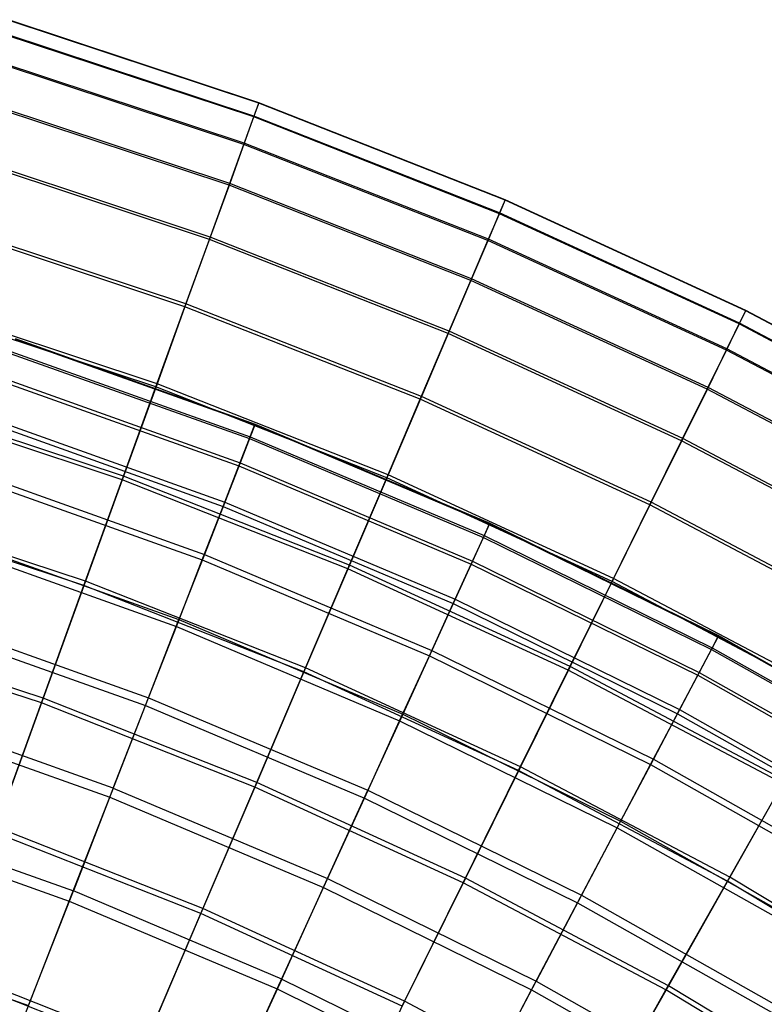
# Model space of a CAD drawing. Extents: x 0.1 to 12.1, y -6 to 6.
# Tile 330 of 334: x 7.8 to 8.7, y 4.5 to 5.7. Entities that reach past the tile are written whole.
import ezdxf

# ---------------------------------------------------------------- set-up
doc = ezdxf.new("R2010")
doc.units = 0
doc.header["$LTSCALE"] = 2.54
doc.layers.get('0').update_dxf_attribs({"linetype": 'CONTINUOUS'})

# ---------------------------------------------------------------- blocks, each defined once
blk = doc.blocks.new('DROPS_COLOR_B-11195_STL')
at = {"color": 0}
for p, q in [((7.7957, 5.3419, 7.515), (8.0978, 5.2341, 7.515)), ((7.7957, 5.3419, 7.515), (8.0978, 5.2341, 7.515)), ((7.7959, 5.3427, 7.8412), (8.0981, 5.2348, 7.8412)), ((7.7959, 5.3427, 7.8412), (8.0981, 5.2348, 7.8412)), ((7.7898, 5.3239, 7.1893), (8.091, 5.2165, 7.1893)), ((7.7898, 5.3239, 7.1893), (8.091, 5.2165, 7.1893)), ((7.7906, 5.3263, 8.1669), (8.0919, 5.2188, 8.1669)), ((7.7906, 5.3263, 8.1669), (8.0919, 5.2188, 8.1669)), ((7.7785, 5.2889, 6.8652), (8.0776, 5.1821, 6.8652)), ((7.7785, 5.2889, 6.8652), (8.0776, 5.1821, 6.8652)), ((7.7798, 5.2929, 8.4912), (8.0791, 5.1861, 8.4912)), ((7.7798, 5.2929, 8.4912), (8.0791, 5.1861, 8.4912)), ((7.7616, 5.2369, 6.5436), (8.0577, 5.1312, 6.5436)), ((7.7616, 5.2369, 6.5436), (8.0577, 5.1312, 6.5436)), ((7.7634, 5.2424, 8.8131), (8.0599, 5.1366, 8.8131)), ((7.7634, 5.2424, 8.8131), (8.0599, 5.1366, 8.8131)), ((8.091, 5.2165, 7.1893), (8.0978, 5.2341, 7.515)), ((8.091, 5.2165, 7.1893), (8.0978, 5.2341, 7.515)), ((8.0981, 5.2348, 7.8412), (8.0919, 5.2188, 8.1669)), ((8.0981, 5.2348, 7.8412), (8.0919, 5.2188, 8.1669)), ((8.0978, 5.2341, 7.515), (8.0981, 5.2348, 7.8412)), ((8.0978, 5.2341, 7.515), (8.0981, 5.2348, 7.8412)), ((8.0978, 5.2341, 7.515), (8.3933, 5.1092, 7.515)), ((8.0978, 5.2341, 7.515), (8.3933, 5.1092, 7.515)), ((8.0981, 5.2348, 7.8412), (8.3936, 5.11, 7.8412)), ((8.0981, 5.2348, 7.8412), (8.3936, 5.11, 7.8412)), ((8.0776, 5.1821, 6.8652), (8.091, 5.2165, 7.1893)), ((8.0776, 5.1821, 6.8652), (8.091, 5.2165, 7.1893)), ((8.0919, 5.2188, 8.1669), (8.0791, 5.1861, 8.4912)), ((8.0919, 5.2188, 8.1669), (8.0791, 5.1861, 8.4912)), ((8.091, 5.2165, 7.1893), (8.3854, 5.092, 7.1893)), ((8.091, 5.2165, 7.1893), (8.3854, 5.092, 7.1893)), ((8.0919, 5.2188, 8.1669), (8.3865, 5.0943, 8.1669)), ((8.0919, 5.2188, 8.1669), (8.3865, 5.0943, 8.1669)), ((8.0791, 5.1861, 8.4912), (8.0599, 5.1366, 8.8131)), ((8.0791, 5.1861, 8.4912), (8.0599, 5.1366, 8.8131)), ((8.0791, 5.1861, 8.4912), (8.3719, 5.0623, 8.4912)), ((8.0791, 5.1861, 8.4912), (8.3719, 5.0623, 8.4912)), ((7.7415, 5.1752, 9.1315), (8.0342, 5.0707, 9.1315)), ((7.7415, 5.1752, 9.1315), (8.0342, 5.0707, 9.1315)), ((8.0577, 5.1312, 6.5436), (8.0776, 5.1821, 6.8652)), ((8.0577, 5.1312, 6.5436), (8.0776, 5.1821, 6.8652)), ((8.0776, 5.1821, 6.8652), (8.3701, 5.0585, 6.8652)), ((8.0776, 5.1821, 6.8652), (8.3701, 5.0585, 6.8652)), ((7.7392, 5.168, 6.2255), (8.0315, 5.0637, 6.2255)), ((7.7392, 5.168, 6.2255), (8.0315, 5.0637, 6.2255)), ((8.0599, 5.1366, 8.8131), (8.0342, 5.0707, 9.1315)), ((8.0599, 5.1366, 8.8131), (8.0342, 5.0707, 9.1315)), ((8.0599, 5.1366, 8.8131), (8.3499, 5.0141, 8.8131)), ((8.0599, 5.1366, 8.8131), (8.3499, 5.0141, 8.8131)), ((8.0315, 5.0637, 6.2255), (8.0577, 5.1312, 6.5436)), ((8.0315, 5.0637, 6.2255), (8.0577, 5.1312, 6.5436)), ((8.0577, 5.1312, 6.5436), (8.3474, 5.0088, 6.5436)), ((8.0577, 5.1312, 6.5436), (8.3474, 5.0088, 6.5436)), ((8.3936, 5.11, 7.8412), (8.3865, 5.0943, 8.1669)), ((8.3936, 5.11, 7.8412), (8.3865, 5.0943, 8.1669)), ((8.3933, 5.1092, 7.515), (8.3936, 5.11, 7.8412)), ((8.3933, 5.1092, 7.515), (8.3936, 5.11, 7.8412)), ((8.3936, 5.11, 7.8412), (8.6816, 4.9684, 7.8412)), ((8.3936, 5.11, 7.8412), (8.6816, 4.9684, 7.8412)), ((8.3854, 5.092, 7.1893), (8.3933, 5.1092, 7.515)), ((8.3854, 5.092, 7.1893), (8.3933, 5.1092, 7.515)), ((8.3933, 5.1092, 7.515), (8.6812, 4.9677, 7.515)), ((8.3933, 5.1092, 7.515), (8.6812, 4.9677, 7.515)), ((7.7142, 5.0912, 9.4456), (8.0022, 4.9885, 9.4456)), ((7.7142, 5.0912, 9.4456), (8.0022, 4.9885, 9.4456)), ((8.3701, 5.0585, 6.8652), (8.3854, 5.092, 7.1893)), ((8.3701, 5.0585, 6.8652), (8.3854, 5.092, 7.1893)), ((8.3865, 5.0943, 8.1669), (8.3719, 5.0623, 8.4912)), ((8.3865, 5.0943, 8.1669), (8.3719, 5.0623, 8.4912)), ((8.3854, 5.092, 7.1893), (8.6724, 4.951, 7.1893)), ((8.3854, 5.092, 7.1893), (8.6724, 4.951, 7.1893)), ((8.3865, 5.0943, 8.1669), (8.6735, 4.9532, 8.1669)), ((8.3865, 5.0943, 8.1669), (8.6735, 4.9532, 8.1669)), ((7.7114, 5.0826, 5.9119), (7.9989, 4.98, 5.9119)), ((7.7114, 5.0826, 5.9119), (7.9989, 4.98, 5.9119)), ((7.9989, 4.98, 5.9119), (8.0315, 5.0637, 6.2255)), ((7.9989, 4.98, 5.9119), (8.0315, 5.0637, 6.2255)), ((8.0342, 5.0707, 9.1315), (8.0022, 4.9885, 9.4456)), ((8.0342, 5.0707, 9.1315), (8.0022, 4.9885, 9.4456)), ((8.0315, 5.0637, 6.2255), (8.3174, 4.9429, 6.2255)), ((8.0315, 5.0637, 6.2255), (8.3174, 4.9429, 6.2255)), ((8.0342, 5.0707, 9.1315), (8.3205, 4.9497, 9.1315)), ((8.0342, 5.0707, 9.1315), (8.3205, 4.9497, 9.1315)), ((8.3719, 5.0623, 8.4912), (8.3499, 5.0141, 8.8131)), ((8.3719, 5.0623, 8.4912), (8.3499, 5.0141, 8.8131)), ((8.3719, 5.0623, 8.4912), (8.6571, 4.9221, 8.4912)), ((8.3719, 5.0623, 8.4912), (8.6571, 4.9221, 8.4912)), ((8.3474, 5.0088, 6.5436), (8.3701, 5.0585, 6.8652)), ((8.3474, 5.0088, 6.5436), (8.3701, 5.0585, 6.8652)), ((8.3701, 5.0585, 6.8652), (8.6552, 4.9184, 6.8652)), ((8.3701, 5.0585, 6.8652), (8.6552, 4.9184, 6.8652)), ((8.3499, 5.0141, 8.8131), (8.3205, 4.9497, 9.1315)), ((8.3499, 5.0141, 8.8131), (8.3205, 4.9497, 9.1315)), ((8.3499, 5.0141, 8.8131), (8.6324, 4.8752, 8.8131)), ((8.3499, 5.0141, 8.8131), (8.6324, 4.8752, 8.8131)), ((8.3174, 4.9429, 6.2255), (8.3474, 5.0088, 6.5436)), ((8.3174, 4.9429, 6.2255), (8.3474, 5.0088, 6.5436)), ((8.3474, 5.0088, 6.5436), (8.6296, 4.87, 6.5436)), ((8.3474, 5.0088, 6.5436), (8.6296, 4.87, 6.5436)), ((7.6817, 4.991, 9.7543), (7.9639, 4.8902, 9.7543)), ((7.6817, 4.991, 9.7543), (7.9639, 4.8902, 9.7543)), ((7.9639, 4.8902, 9.7543), (8.0022, 4.9885, 9.4456)), ((7.9639, 4.8902, 9.7543), (8.0022, 4.9885, 9.4456)), ((8.0022, 4.9885, 9.4456), (8.2838, 4.8695, 9.4456)), ((8.0022, 4.9885, 9.4456), (8.2838, 4.8695, 9.4456)), ((7.6783, 4.9807, 5.6038), (7.96, 4.8802, 5.6038)), ((7.6783, 4.9807, 5.6038), (7.96, 4.8802, 5.6038)), ((7.96, 4.8802, 5.6038), (7.9989, 4.98, 5.9119)), ((7.96, 4.8802, 5.6038), (7.9989, 4.98, 5.9119)), ((7.9989, 4.98, 5.9119), (8.28, 4.8612, 5.9119)), ((7.9989, 4.98, 5.9119), (8.28, 4.8612, 5.9119)), ((8.6724, 4.951, 7.1893), (8.6812, 4.9677, 7.515)), ((8.6724, 4.951, 7.1893), (8.6812, 4.9677, 7.515)), ((8.6816, 4.9684, 7.8412), (8.6735, 4.9532, 8.1669)), ((8.6816, 4.9684, 7.8412), (8.6735, 4.9532, 8.1669)), ((8.6812, 4.9677, 7.515), (8.6816, 4.9684, 7.8412)), ((8.6812, 4.9677, 7.515), (8.6816, 4.9684, 7.8412)), ((8.6812, 4.9677, 7.515), (8.9605, 4.8099, 7.515)), ((8.6812, 4.9677, 7.515), (8.9605, 4.8099, 7.515)), ((8.6816, 4.9684, 7.8412), (8.9609, 4.8106, 7.8412)), ((8.6816, 4.9684, 7.8412), (8.9609, 4.8106, 7.8412)), ((8.3205, 4.9497, 9.1315), (8.2838, 4.8695, 9.4456)), ((8.3205, 4.9497, 9.1315), (8.2838, 4.8695, 9.4456)), ((8.3205, 4.9497, 9.1315), (8.5994, 4.8126, 9.1315)), ((8.3205, 4.9497, 9.1315), (8.5994, 4.8126, 9.1315)), ((8.6552, 4.9184, 6.8652), (8.6724, 4.951, 7.1893)), ((8.6552, 4.9184, 6.8652), (8.6724, 4.951, 7.1893)), ((8.6735, 4.9532, 8.1669), (8.6571, 4.9221, 8.4912)), ((8.6735, 4.9532, 8.1669), (8.6571, 4.9221, 8.4912)), ((8.6724, 4.951, 7.1893), (8.9507, 4.7937, 7.1893)), ((8.6724, 4.951, 7.1893), (8.9507, 4.7937, 7.1893)), ((8.6735, 4.9532, 8.1669), (8.952, 4.7959, 8.1669)), ((8.6735, 4.9532, 8.1669), (8.952, 4.7959, 8.1669)), ((8.28, 4.8612, 5.9119), (8.3174, 4.9429, 6.2255)), ((8.28, 4.8612, 5.9119), (8.3174, 4.9429, 6.2255)), ((8.3174, 4.9429, 6.2255), (8.5959, 4.806, 6.2255)), ((8.3174, 4.9429, 6.2255), (8.5959, 4.806, 6.2255)), ((8.6296, 4.87, 6.5436), (8.6552, 4.9184, 6.8652)), ((8.6296, 4.87, 6.5436), (8.6552, 4.9184, 6.8652)), ((8.6571, 4.9221, 8.4912), (8.6324, 4.8752, 8.8131)), ((8.6571, 4.9221, 8.4912), (8.6324, 4.8752, 8.8131)), ((8.6552, 4.9184, 6.8652), (8.9317, 4.7622, 6.8652)), ((8.6552, 4.9184, 6.8652), (8.9317, 4.7622, 6.8652)), ((8.6571, 4.9221, 8.4912), (8.9339, 4.7658, 8.4912)), ((8.6571, 4.9221, 8.4912), (8.9339, 4.7658, 8.4912)), ((7.9195, 4.7762, 10.0567), (7.9639, 4.8902, 9.7543)), ((7.9195, 4.7762, 10.0567), (7.9639, 4.8902, 9.7543)), ((7.9639, 4.8902, 9.7543), (8.24, 4.7736, 9.7543)), ((7.9639, 4.8902, 9.7543), (8.24, 4.7736, 9.7543)), ((7.9195, 4.7762, 10.0567), (7.6438, 4.8746, 10.0567)), ((7.9195, 4.7762, 10.0567), (7.6438, 4.8746, 10.0567)), ((7.9151, 4.7648, 5.3021), (7.96, 4.8802, 5.6038)), ((7.9151, 4.7648, 5.3021), (7.96, 4.8802, 5.6038)), ((7.96, 4.8802, 5.6038), (8.2356, 4.7638, 5.6038)), ((7.96, 4.8802, 5.6038), (8.2356, 4.7638, 5.6038)), ((8.6324, 4.8752, 8.8131), (8.5994, 4.8126, 9.1315)), ((8.6324, 4.8752, 8.8131), (8.5994, 4.8126, 9.1315)), ((8.6324, 4.8752, 8.8131), (8.9065, 4.7204, 8.8131)), ((8.6324, 4.8752, 8.8131), (8.9065, 4.7204, 8.8131)), ((7.64, 4.8629, 5.3021), (7.9151, 4.7648, 5.3021)), ((7.64, 4.8629, 5.3021), (7.9151, 4.7648, 5.3021)), ((8.2838, 4.8695, 9.4456), (8.24, 4.7736, 9.7543)), ((8.2838, 4.8695, 9.4456), (8.24, 4.7736, 9.7543)), ((8.2838, 4.8695, 9.4456), (8.5582, 4.7346, 9.4456)), ((8.2838, 4.8695, 9.4456), (8.5582, 4.7346, 9.4456)), ((8.5959, 4.806, 6.2255), (8.6296, 4.87, 6.5436)), ((8.5959, 4.806, 6.2255), (8.6296, 4.87, 6.5436)), ((8.6296, 4.87, 6.5436), (8.9035, 4.7154, 6.5436)), ((8.6296, 4.87, 6.5436), (8.9035, 4.7154, 6.5436)), ((8.2356, 4.7638, 5.6038), (8.28, 4.8612, 5.9119)), ((8.2356, 4.7638, 5.6038), (8.28, 4.8612, 5.9119)), ((8.28, 4.8612, 5.9119), (8.5539, 4.7265, 5.9119)), ((8.28, 4.8612, 5.9119), (8.5539, 4.7265, 5.9119)), ((8.5994, 4.8126, 9.1315), (8.5582, 4.7346, 9.4456)), ((8.5994, 4.8126, 9.1315), (8.5582, 4.7346, 9.4456)), ((8.5994, 4.8126, 9.1315), (8.87, 4.6598, 9.1315)), ((8.5994, 4.8126, 9.1315), (8.87, 4.6598, 9.1315)), ((8.5539, 4.7265, 5.9119), (8.5959, 4.806, 6.2255)), ((8.5539, 4.7265, 5.9119), (8.5959, 4.806, 6.2255)), ((8.5959, 4.806, 6.2255), (8.8661, 4.6534, 6.2255)), ((8.5959, 4.806, 6.2255), (8.8661, 4.6534, 6.2255)), ((7.9195, 4.7762, 10.0567), (7.8692, 4.6468, 10.3518)), ((7.9195, 4.7762, 10.0567), (7.8692, 4.6468, 10.3518)), ((7.9195, 4.7762, 10.0567), (8.1892, 4.6623, 10.0567)), ((7.9195, 4.7762, 10.0567), (8.1892, 4.6623, 10.0567)), ((7.8641, 4.6339, 5.0076), (7.9151, 4.7648, 5.3021)), ((7.8641, 4.6339, 5.0076), (7.9151, 4.7648, 5.3021)), ((7.9151, 4.7648, 5.3021), (8.1841, 4.6511, 5.3021)), ((7.9151, 4.7648, 5.3021), (8.1841, 4.6511, 5.3021)), ((8.1841, 4.6511, 5.3021), (8.2356, 4.7638, 5.6038)), ((8.1841, 4.6511, 5.3021), (8.2356, 4.7638, 5.6038)), ((8.1892, 4.6623, 10.0567), (8.24, 4.7736, 9.7543)), ((8.1892, 4.6623, 10.0567), (8.24, 4.7736, 9.7543)), ((8.2356, 4.7638, 5.6038), (8.504, 4.6318, 5.6038)), ((8.2356, 4.7638, 5.6038), (8.504, 4.6318, 5.6038)), ((8.24, 4.7736, 9.7543), (8.509, 4.6413, 9.7543)), ((8.24, 4.7736, 9.7543), (8.509, 4.6413, 9.7543)), ((7.6009, 4.7425, 10.3518), (7.8692, 4.6468, 10.3518)), ((7.6009, 4.7425, 10.3518), (7.8692, 4.6468, 10.3518)), ((7.5967, 4.7294, 5.0076), (7.8641, 4.6339, 5.0076)), ((7.5967, 4.7294, 5.0076), (7.8641, 4.6339, 5.0076)), ((8.504, 4.6318, 5.6038), (8.5539, 4.7265, 5.9119)), ((8.504, 4.6318, 5.6038), (8.5539, 4.7265, 5.9119)), ((8.5582, 4.7346, 9.4456), (8.509, 4.6413, 9.7543)), ((8.5582, 4.7346, 9.4456), (8.509, 4.6413, 9.7543)), ((8.5539, 4.7265, 5.9119), (8.8197, 4.5764, 5.9119)), ((8.5539, 4.7265, 5.9119), (8.8197, 4.5764, 5.9119)), ((8.5582, 4.7346, 9.4456), (8.8244, 4.5843, 9.4456)), ((8.5582, 4.7346, 9.4456), (8.8244, 4.5843, 9.4456)), ((8.1257, 4.5234, 5.0076), (8.1841, 4.6511, 5.3021)), ((8.1257, 4.5234, 5.0076), (8.1841, 4.6511, 5.3021)), ((8.1315, 4.5359, 10.3518), (8.1892, 4.6623, 10.0567)), ((8.1315, 4.5359, 10.3518), (8.1892, 4.6623, 10.0567)), ((8.1841, 4.6511, 5.3021), (8.4461, 4.5222, 5.3021)), ((8.1841, 4.6511, 5.3021), (8.4461, 4.5222, 5.3021)), ((8.1892, 4.6623, 10.0567), (8.4519, 4.5331, 10.0567)), ((8.1892, 4.6623, 10.0567), (8.4519, 4.5331, 10.0567)), ((7.8129, 4.5024, 10.6389), (7.8692, 4.6468, 10.3518)), ((7.8129, 4.5024, 10.6389), (7.8692, 4.6468, 10.3518)), ((8.1315, 4.5359, 10.3518), (7.8692, 4.6468, 10.3518)), ((8.1315, 4.5359, 10.3518), (7.8692, 4.6468, 10.3518)), ((8.509, 4.6413, 9.7543), (8.4519, 4.5331, 10.0567)), ((8.509, 4.6413, 9.7543), (8.4519, 4.5331, 10.0567)), ((8.509, 4.6413, 9.7543), (8.7699, 4.4939, 9.7543)), ((8.509, 4.6413, 9.7543), (8.7699, 4.4939, 9.7543)), ((7.8074, 4.4881, 4.7214), (7.8641, 4.6339, 5.0076)), ((7.8074, 4.4881, 4.7214), (7.8641, 4.6339, 5.0076)), ((7.8641, 4.6339, 5.0076), (8.1257, 4.5234, 5.0076)), ((7.8641, 4.6339, 5.0076), (8.1257, 4.5234, 5.0076)), ((8.4461, 4.5222, 5.3021), (8.504, 4.6318, 5.6038)), ((8.4461, 4.5222, 5.3021), (8.504, 4.6318, 5.6038)), ((8.504, 4.6318, 5.6038), (8.7644, 4.4848, 5.6038)), ((8.504, 4.6318, 5.6038), (8.7644, 4.4848, 5.6038)), ((7.553, 4.5951, 10.6389), (7.8129, 4.5024, 10.6389)), ((7.553, 4.5951, 10.6389), (7.8129, 4.5024, 10.6389)), ((8.1315, 4.5359, 10.3518), (8.0671, 4.395, 10.6389)), ((8.1315, 4.5359, 10.3518), (8.0671, 4.395, 10.6389)), ((8.1315, 4.5359, 10.3518), (8.3871, 4.4103, 10.3518)), ((8.1315, 4.5359, 10.3518), (8.3871, 4.4103, 10.3518)), ((8.3871, 4.4103, 10.3518), (8.4519, 4.5331, 10.0567)), ((8.3871, 4.4103, 10.3518), (8.4519, 4.5331, 10.0567)), ((8.4519, 4.5331, 10.0567), (8.7068, 4.3892, 10.0567)), ((8.4519, 4.5331, 10.0567), (8.7068, 4.3892, 10.0567)), ((8.0608, 4.381, 4.7214), (8.1257, 4.5234, 5.0076)), ((8.0608, 4.381, 4.7214), (8.1257, 4.5234, 5.0076)), ((8.1257, 4.5234, 5.0076), (8.3806, 4.3981, 5.0076)), ((8.1257, 4.5234, 5.0076), (8.3806, 4.3981, 5.0076)), ((8.3806, 4.3981, 5.0076), (8.4461, 4.5222, 5.3021)), ((8.3806, 4.3981, 5.0076), (8.4461, 4.5222, 5.3021)), ((8.4461, 4.5222, 5.3021), (8.7004, 4.3786, 5.3021)), ((8.4461, 4.5222, 5.3021), (8.7004, 4.3786, 5.3021))]:
    blk.add_line(p, q, dxfattribs=at)
blk = doc.blocks.new('GROUP_1')
at = {"color": 0}
for p, q in [((8.0426, 11.6363, 5.8286), (7.726, 11.7411, 5.8286)), ((8.0426, 11.6363, 5.8286), (7.726, 11.7411, 5.8286)), ((8.0427, 11.6366, 6.159), (7.7261, 11.7415, 6.159)), ((8.0427, 11.6366, 6.159), (7.7261, 11.7415, 6.159)), ((8.0363, 11.6189, 5.4987), (7.7207, 11.7234, 5.4987)), ((8.0363, 11.6189, 5.4987), (7.7207, 11.7234, 5.4987)), ((8.0366, 11.6199, 6.489), (7.721, 11.7244, 6.489)), ((8.0366, 11.6199, 6.489), (7.721, 11.7244, 6.489)), ((8.0238, 11.5844, 5.1703), (7.7101, 11.6883, 5.1703)), ((8.0238, 11.5844, 5.1703), (7.7101, 11.6883, 5.1703)), ((8.0244, 11.586, 6.8175), (7.7106, 11.6899, 6.8175)), ((8.0244, 11.586, 6.8175), (7.7106, 11.6899, 6.8175)), ((8.0052, 11.533, 4.8444), (7.6944, 11.6359, 4.8444)), ((8.0052, 11.533, 4.8444), (7.6944, 11.6359, 4.8444)), ((8.006, 11.5352, 7.1435), (7.6951, 11.6382, 7.1435)), ((8.006, 11.5352, 7.1435), (7.6951, 11.6382, 7.1435)), ((8.0363, 11.6189, 5.4987), (8.0426, 11.6363, 5.8286)), ((8.0363, 11.6189, 5.4987), (8.0426, 11.6363, 5.8286)), ((8.0427, 11.6366, 6.159), (8.0366, 11.6199, 6.489)), ((8.0427, 11.6366, 6.159), (8.0366, 11.6199, 6.489)), ((8.0426, 11.6363, 5.8286), (8.0427, 11.6366, 6.159)), ((8.0426, 11.6363, 5.8286), (8.0427, 11.6366, 6.159)), ((8.3528, 11.5141, 5.8286), (8.0426, 11.6363, 5.8286)), ((8.3528, 11.5141, 5.8286), (8.0426, 11.6363, 5.8286)), ((8.3529, 11.5144, 6.159), (8.0427, 11.6366, 6.159)), ((8.3529, 11.5144, 6.159), (8.0427, 11.6366, 6.159)), ((8.0238, 11.5844, 5.1703), (8.0363, 11.6189, 5.4987)), ((8.0238, 11.5844, 5.1703), (8.0363, 11.6189, 5.4987)), ((8.0366, 11.6199, 6.489), (8.0244, 11.586, 6.8175)), ((8.0366, 11.6199, 6.489), (8.0244, 11.586, 6.8175)), ((8.3455, 11.4971, 5.4987), (8.0363, 11.6189, 5.4987)), ((8.3455, 11.4971, 5.4987), (8.0363, 11.6189, 5.4987)), ((8.3459, 11.498, 6.489), (8.0366, 11.6199, 6.489)), ((8.3459, 11.498, 6.489), (8.0366, 11.6199, 6.489)), ((8.0052, 11.533, 4.8444), (8.0238, 11.5844, 5.1703)), ((8.0052, 11.533, 4.8444), (8.0238, 11.5844, 5.1703)), ((8.0244, 11.586, 6.8175), (8.006, 11.5352, 7.1435)), ((8.0244, 11.586, 6.8175), (8.006, 11.5352, 7.1435)), ((8.3312, 11.4633, 5.1703), (8.0238, 11.5844, 5.1703)), ((8.3312, 11.4633, 5.1703), (8.0238, 11.5844, 5.1703)), ((8.3318, 11.4649, 6.8175), (8.0244, 11.586, 6.8175)), ((8.3318, 11.4649, 6.8175), (8.0244, 11.586, 6.8175)), ((7.9804, 11.4648, 4.522), (7.6735, 11.5664, 4.522)), ((7.9804, 11.4648, 4.522), (7.6735, 11.5664, 4.522)), ((7.9815, 11.4677, 7.466), (7.6744, 11.5693, 7.466)), ((7.9815, 11.4677, 7.466), (7.6744, 11.5693, 7.466)), ((8.006, 11.5352, 7.1435), (7.9815, 11.4677, 7.466)), ((8.006, 11.5352, 7.1435), (7.9815, 11.4677, 7.466)), ((8.3106, 11.4152, 7.1435), (8.006, 11.5352, 7.1435)), ((8.3106, 11.4152, 7.1435), (8.006, 11.5352, 7.1435)), ((7.9804, 11.4648, 4.522), (8.0052, 11.533, 4.8444)), ((7.9804, 11.4648, 4.522), (8.0052, 11.533, 4.8444)), ((8.3097, 11.413, 4.8444), (8.0052, 11.533, 4.8444)), ((8.3097, 11.413, 4.8444), (8.0052, 11.533, 4.8444)), ((8.3455, 11.4971, 5.4987), (8.3528, 11.5141, 5.8286)), ((8.3455, 11.4971, 5.4987), (8.3528, 11.5141, 5.8286)), ((8.3529, 11.5144, 6.159), (8.3459, 11.498, 6.489)), ((8.3529, 11.5144, 6.159), (8.3459, 11.498, 6.489)), ((8.3528, 11.5141, 5.8286), (8.3529, 11.5144, 6.159)), ((8.3528, 11.5141, 5.8286), (8.3529, 11.5144, 6.159)), ((8.6558, 11.3748, 5.8286), (8.3528, 11.5141, 5.8286)), ((8.6558, 11.3748, 5.8286), (8.3528, 11.5141, 5.8286)), ((8.6559, 11.3751, 6.159), (8.3529, 11.5144, 6.159)), ((8.6559, 11.3751, 6.159), (8.3529, 11.5144, 6.159)), ((8.3312, 11.4633, 5.1703), (8.3455, 11.4971, 5.4987)), ((8.3312, 11.4633, 5.1703), (8.3455, 11.4971, 5.4987)), ((8.3459, 11.498, 6.489), (8.3318, 11.4649, 6.8175)), ((8.3459, 11.498, 6.489), (8.3318, 11.4649, 6.8175)), ((8.6476, 11.3582, 5.4987), (8.3455, 11.4971, 5.4987)), ((8.6476, 11.3582, 5.4987), (8.3455, 11.4971, 5.4987)), ((8.648, 11.3591, 6.489), (8.3459, 11.498, 6.489)), ((8.648, 11.3591, 6.489), (8.3459, 11.498, 6.489)), ((7.951, 11.3835, 7.784), (7.6486, 11.4836, 7.784)), ((7.951, 11.3835, 7.784), (7.6486, 11.4836, 7.784)), ((7.9497, 11.38, 4.2042), (7.6476, 11.4801, 4.2042)), ((7.9497, 11.38, 4.2042), (7.6476, 11.4801, 4.2042)), ((7.9497, 11.38, 4.2042), (7.9804, 11.4648, 4.522)), ((7.9497, 11.38, 4.2042), (7.9804, 11.4648, 4.522)), ((7.9815, 11.4677, 7.466), (7.951, 11.3835, 7.784)), ((7.9815, 11.4677, 7.466), (7.951, 11.3835, 7.784)), ((8.2812, 11.3463, 4.522), (7.9804, 11.4648, 4.522)), ((8.2812, 11.3463, 4.522), (7.9804, 11.4648, 4.522)), ((8.2824, 11.3491, 7.466), (7.9815, 11.4677, 7.466)), ((8.2824, 11.3491, 7.466), (7.9815, 11.4677, 7.466)), ((8.3097, 11.413, 4.8444), (8.3312, 11.4633, 5.1703)), ((8.3097, 11.413, 4.8444), (8.3312, 11.4633, 5.1703)), ((8.3318, 11.4649, 6.8175), (8.3106, 11.4152, 7.1435)), ((8.3318, 11.4649, 6.8175), (8.3106, 11.4152, 7.1435)), ((8.6313, 11.3253, 5.1703), (8.3312, 11.4633, 5.1703)), ((8.6313, 11.3253, 5.1703), (8.3312, 11.4633, 5.1703)), ((8.6321, 11.3268, 6.8175), (8.3318, 11.4649, 6.8175)), ((8.6321, 11.3268, 6.8175), (8.3318, 11.4649, 6.8175)), ((8.2812, 11.3463, 4.522), (8.3097, 11.413, 4.8444)), ((8.2812, 11.3463, 4.522), (8.3097, 11.413, 4.8444)), ((8.3106, 11.4152, 7.1435), (8.2824, 11.3491, 7.466)), ((8.3106, 11.4152, 7.1435), (8.2824, 11.3491, 7.466)), ((8.6071, 11.2763, 4.8444), (8.3097, 11.413, 4.8444)), ((8.6071, 11.2763, 4.8444), (8.3097, 11.413, 4.8444)), ((8.6082, 11.2784, 7.1435), (8.3106, 11.4152, 7.1435)), ((8.6082, 11.2784, 7.1435), (8.3106, 11.4152, 7.1435)), ((7.9131, 11.2789, 3.8917), (7.6166, 11.3771, 3.8917)), ((7.9131, 11.2789, 3.8917), (7.6166, 11.3771, 3.8917)), ((7.9146, 11.283, 8.0967), (7.6179, 11.3812, 8.0967)), ((7.9146, 11.283, 8.0967), (7.6179, 11.3812, 8.0967)), ((7.9131, 11.2789, 3.8917), (7.9497, 11.38, 4.2042)), ((7.9131, 11.2789, 3.8917), (7.9497, 11.38, 4.2042)), ((7.951, 11.3835, 7.784), (7.9146, 11.283, 8.0967)), ((7.951, 11.3835, 7.784), (7.9146, 11.283, 8.0967)), ((8.2459, 11.2633, 4.2042), (7.9497, 11.38, 4.2042)), ((8.2459, 11.2633, 4.2042), (7.9497, 11.38, 4.2042)), ((8.2473, 11.2667, 7.784), (7.951, 11.3835, 7.784)), ((8.2473, 11.2667, 7.784), (7.951, 11.3835, 7.784)), ((8.6476, 11.3582, 5.4987), (8.6558, 11.3748, 5.8286)), ((8.6476, 11.3582, 5.4987), (8.6558, 11.3748, 5.8286)), ((8.6559, 11.3751, 6.159), (8.648, 11.3591, 6.489)), ((8.6559, 11.3751, 6.159), (8.648, 11.3591, 6.489)), ((8.6558, 11.3748, 5.8286), (8.6559, 11.3751, 6.159)), ((8.6558, 11.3748, 5.8286), (8.6559, 11.3751, 6.159)), ((8.9505, 11.2189, 5.8286), (8.6558, 11.3748, 5.8286)), ((8.9505, 11.2189, 5.8286), (8.6558, 11.3748, 5.8286)), ((8.9507, 11.2192, 6.159), (8.6559, 11.3751, 6.159)), ((8.9507, 11.2192, 6.159), (8.6559, 11.3751, 6.159)), ((8.2824, 11.3491, 7.466), (8.2473, 11.2667, 7.784)), ((8.2824, 11.3491, 7.466), (8.2473, 11.2667, 7.784)), ((8.5763, 11.214, 7.466), (8.2824, 11.3491, 7.466)), ((8.5763, 11.214, 7.466), (8.2824, 11.3491, 7.466)), ((8.6313, 11.3253, 5.1703), (8.6476, 11.3582, 5.4987)), ((8.6313, 11.3253, 5.1703), (8.6476, 11.3582, 5.4987)), ((8.648, 11.3591, 6.489), (8.6321, 11.3268, 6.8175)), ((8.648, 11.3591, 6.489), (8.6321, 11.3268, 6.8175)), ((8.9414, 11.2028, 5.4987), (8.6476, 11.3582, 5.4987)), ((8.9414, 11.2028, 5.4987), (8.6476, 11.3582, 5.4987)), ((8.9419, 11.2037, 6.489), (8.648, 11.3591, 6.489)), ((8.9419, 11.2037, 6.489), (8.648, 11.3591, 6.489)), ((8.2459, 11.2633, 4.2042), (8.2812, 11.3463, 4.522)), ((8.2459, 11.2633, 4.2042), (8.2812, 11.3463, 4.522)), ((8.575, 11.2112, 4.522), (8.2812, 11.3463, 4.522)), ((8.575, 11.2112, 4.522), (8.2812, 11.3463, 4.522)), ((8.6071, 11.2763, 4.8444), (8.6313, 11.3253, 5.1703)), ((8.6071, 11.2763, 4.8444), (8.6313, 11.3253, 5.1703)), ((8.6321, 11.3268, 6.8175), (8.6082, 11.2784, 7.1435)), ((8.6321, 11.3268, 6.8175), (8.6082, 11.2784, 7.1435)), ((8.9234, 11.1709, 5.1703), (8.6313, 11.3253, 5.1703)), ((8.9234, 11.1709, 5.1703), (8.6313, 11.3253, 5.1703)), ((8.9242, 11.1723, 6.8175), (8.6321, 11.3268, 6.8175)), ((8.9242, 11.1723, 6.8175), (8.6321, 11.3268, 6.8175)), ((7.8707, 11.1618, 3.5857), (7.9131, 11.2789, 3.8917)), ((7.8707, 11.1618, 3.5857), (7.9131, 11.2789, 3.8917)), ((7.9146, 11.283, 8.0967), (7.8724, 11.1664, 8.403)), ((7.9146, 11.283, 8.0967), (7.8724, 11.1664, 8.403)), ((8.2037, 11.1644, 3.8917), (7.9131, 11.2789, 3.8917)), ((8.2037, 11.1644, 3.8917), (7.9131, 11.2789, 3.8917)), ((8.2054, 11.1684, 8.0967), (7.9146, 11.283, 8.0967)), ((8.2054, 11.1684, 8.0967), (7.9146, 11.283, 8.0967)), ((8.575, 11.2112, 4.522), (8.6071, 11.2763, 4.8444)), ((8.575, 11.2112, 4.522), (8.6071, 11.2763, 4.8444)), ((8.6082, 11.2784, 7.1435), (8.5763, 11.214, 7.466)), ((8.6082, 11.2784, 7.1435), (8.5763, 11.214, 7.466)), ((8.8965, 11.1232, 4.8444), (8.6071, 11.2763, 4.8444)), ((8.8965, 11.1232, 4.8444), (8.6071, 11.2763, 4.8444)), ((8.8976, 11.1253, 7.1435), (8.6082, 11.2784, 7.1435)), ((8.8976, 11.1253, 7.1435), (8.6082, 11.2784, 7.1435)), ((7.8724, 11.1664, 8.403), (7.5822, 11.2625, 8.403)), ((7.8724, 11.1664, 8.403), (7.5822, 11.2625, 8.403)), ((8.2037, 11.1644, 3.8917), (8.2459, 11.2633, 4.2042)), ((8.2037, 11.1644, 3.8917), (8.2459, 11.2633, 4.2042)), ((8.2473, 11.2667, 7.784), (8.2054, 11.1684, 8.0967)), ((8.2473, 11.2667, 7.784), (8.2054, 11.1684, 8.0967)), ((8.535, 11.1304, 4.2042), (8.2459, 11.2633, 4.2042)), ((8.535, 11.1304, 4.2042), (8.2459, 11.2633, 4.2042)), ((8.5367, 11.1337, 7.784), (8.2473, 11.2667, 7.784)), ((8.5367, 11.1337, 7.784), (8.2473, 11.2667, 7.784)), ((7.8707, 11.1618, 3.5857), (7.5808, 11.2577, 3.5857)), ((7.8707, 11.1618, 3.5857), (7.5808, 11.2577, 3.5857)), ((8.535, 11.1304, 4.2042), (8.575, 11.2112, 4.522)), ((8.535, 11.1304, 4.2042), (8.575, 11.2112, 4.522)), ((8.5763, 11.214, 7.466), (8.5367, 11.1337, 7.784)), ((8.5763, 11.214, 7.466), (8.5367, 11.1337, 7.784)), ((8.8608, 11.0601, 4.522), (8.575, 11.2112, 4.522)), ((8.8608, 11.0601, 4.522), (8.575, 11.2112, 4.522)), ((8.8623, 11.0627, 7.466), (8.5763, 11.214, 7.466)), ((8.8623, 11.0627, 7.466), (8.5763, 11.214, 7.466)), ((7.8226, 11.029, 3.2869), (7.8707, 11.1618, 3.5857)), ((7.8226, 11.029, 3.2869), (7.8707, 11.1618, 3.5857)), ((7.8724, 11.1664, 8.403), (7.8245, 11.0342, 8.702)), ((7.8724, 11.1664, 8.403), (7.8245, 11.0342, 8.702)), ((8.1548, 11.0498, 3.5857), (7.8707, 11.1618, 3.5857)), ((8.1548, 11.0498, 3.5857), (7.8707, 11.1618, 3.5857)), ((8.1567, 11.0544, 8.403), (7.8724, 11.1664, 8.403)), ((8.1567, 11.0544, 8.403), (7.8724, 11.1664, 8.403)), ((8.1548, 11.0498, 3.5857), (8.2037, 11.1644, 3.8917)), ((8.1548, 11.0498, 3.5857), (8.2037, 11.1644, 3.8917)), ((8.2054, 11.1684, 8.0967), (8.1567, 11.0544, 8.403)), ((8.2054, 11.1684, 8.0967), (8.1567, 11.0544, 8.403)), ((8.4874, 11.034, 3.8917), (8.2037, 11.1644, 3.8917)), ((8.4874, 11.034, 3.8917), (8.2037, 11.1644, 3.8917)), ((8.4893, 11.0378, 8.0967), (8.2054, 11.1684, 8.0967)), ((8.4893, 11.0378, 8.0967), (8.2054, 11.1684, 8.0967)), ((7.8245, 11.0342, 8.702), (7.5417, 11.1278, 8.702)), ((7.8245, 11.0342, 8.702), (7.5417, 11.1278, 8.702)), ((8.4874, 11.034, 3.8917), (8.535, 11.1304, 4.2042)), ((8.4874, 11.034, 3.8917), (8.535, 11.1304, 4.2042)), ((8.5367, 11.1337, 7.784), (8.4893, 11.0378, 8.0967)), ((8.5367, 11.1337, 7.784), (8.4893, 11.0378, 8.0967)), ((8.8164, 10.9816, 4.2042), (8.535, 11.1304, 4.2042)), ((8.8164, 10.9816, 4.2042), (8.535, 11.1304, 4.2042)), ((8.8182, 10.9848, 7.784), (8.5367, 11.1337, 7.784)), ((8.8182, 10.9848, 7.784), (8.5367, 11.1337, 7.784)), ((7.8226, 11.029, 3.2869), (7.5401, 11.1225, 3.2869)), ((7.8226, 11.029, 3.2869), (7.5401, 11.1225, 3.2869)), ((8.0994, 10.9199, 3.2869), (8.1548, 11.0498, 3.5857)), ((8.0994, 10.9199, 3.2869), (8.1548, 11.0498, 3.5857)), ((8.1567, 11.0544, 8.403), (8.1016, 10.925, 8.702)), ((8.1567, 11.0544, 8.403), (8.1016, 10.925, 8.702)), ((8.4323, 10.9223, 3.5857), (8.1548, 11.0498, 3.5857)), ((8.4323, 10.9223, 3.5857), (8.1548, 11.0498, 3.5857)), ((8.4345, 10.9267, 8.403), (8.1567, 11.0544, 8.403)), ((8.4345, 10.9267, 8.403), (8.1567, 11.0544, 8.403)), ((8.4893, 11.0378, 8.0967), (8.4345, 10.9267, 8.403)), ((8.4893, 11.0378, 8.0967), (8.4345, 10.9267, 8.403)), ((8.7656, 10.8917, 8.0967), (8.4893, 11.0378, 8.0967)), ((8.7656, 10.8917, 8.0967), (8.4893, 11.0378, 8.0967)), ((7.7689, 10.8809, 2.9964), (7.8226, 11.029, 3.2869)), ((7.7689, 10.8809, 2.9964), (7.8226, 11.029, 3.2869)), ((7.8245, 11.0342, 8.702), (7.771, 10.8867, 8.9929)), ((7.8245, 11.0342, 8.702), (7.771, 10.8867, 8.9929)), ((8.0994, 10.9199, 3.2869), (7.8226, 11.029, 3.2869)), ((8.0994, 10.9199, 3.2869), (7.8226, 11.029, 3.2869)), ((8.1016, 10.925, 8.702), (7.8245, 11.0342, 8.702)), ((8.1016, 10.925, 8.702), (7.8245, 11.0342, 8.702)), ((8.4323, 10.9223, 3.5857), (8.4874, 11.034, 3.8917)), ((8.4323, 10.9223, 3.5857), (8.4874, 11.034, 3.8917)), ((8.7635, 10.8879, 3.8917), (8.4874, 11.034, 3.8917)), ((8.7635, 10.8879, 3.8917), (8.4874, 11.034, 3.8917)), ((7.771, 10.8867, 8.9929), (7.4966, 10.9776, 8.9929)), ((7.771, 10.8867, 8.9929), (7.4966, 10.9776, 8.9929)), ((7.7689, 10.8809, 2.9964), (7.4948, 10.9717, 2.9964)), ((7.7689, 10.8809, 2.9964), (7.4948, 10.9717, 2.9964)), ((8.4345, 10.9267, 8.403), (8.3722, 10.8006, 8.702)), ((8.4345, 10.9267, 8.403), (8.3722, 10.8006, 8.702)), ((8.7046, 10.7838, 8.403), (8.4345, 10.9267, 8.403)), ((8.7046, 10.7838, 8.403), (8.4345, 10.9267, 8.403)), ((8.0376, 10.775, 2.9964), (8.0994, 10.9199, 3.2869)), ((8.0376, 10.775, 2.9964), (8.0994, 10.9199, 3.2869)), ((8.1016, 10.925, 8.702), (8.04, 10.7807, 8.9929)), ((8.1016, 10.925, 8.702), (8.04, 10.7807, 8.9929)), ((8.3697, 10.7956, 3.2869), (8.0994, 10.9199, 3.2869)), ((8.3697, 10.7956, 3.2869), (8.0994, 10.9199, 3.2869)), ((8.3722, 10.8006, 8.702), (8.1016, 10.925, 8.702)), ((8.3722, 10.8006, 8.702), (8.1016, 10.925, 8.702)), ((8.3697, 10.7956, 3.2869), (8.4323, 10.9223, 3.5857)), ((8.3697, 10.7956, 3.2869), (8.4323, 10.9223, 3.5857)), ((8.7022, 10.7795, 3.5857), (8.4323, 10.9223, 3.5857)), ((8.7022, 10.7795, 3.5857), (8.4323, 10.9223, 3.5857)), ((7.7099, 10.718, 2.715), (7.7689, 10.8809, 2.9964)), ((7.7099, 10.718, 2.715), (7.7689, 10.8809, 2.9964)), ((7.771, 10.8867, 8.9929), (7.7122, 10.7244, 9.2746)), ((7.771, 10.8867, 8.9929), (7.7122, 10.7244, 9.2746)), ((8.0376, 10.775, 2.9964), (7.7689, 10.8809, 2.9964)), ((8.0376, 10.775, 2.9964), (7.7689, 10.8809, 2.9964)), ((8.04, 10.7807, 8.9929), (7.771, 10.8867, 8.9929)), ((8.04, 10.7807, 8.9929), (7.771, 10.8867, 8.9929)), ((8.3, 10.6544, 2.9964), (8.3697, 10.7956, 3.2869)), ((8.3, 10.6544, 2.9964), (8.3697, 10.7956, 3.2869)), ((8.3722, 10.8006, 8.702), (8.3027, 10.66, 8.9929)), ((8.3722, 10.8006, 8.702), (8.3027, 10.66, 8.9929)), ((8.6327, 10.6565, 3.2869), (8.3697, 10.7956, 3.2869)), ((8.6327, 10.6565, 3.2869), (8.3697, 10.7956, 3.2869)), ((8.6355, 10.6614, 8.702), (8.3722, 10.8006, 8.702)), ((8.6355, 10.6614, 8.702), (8.3722, 10.8006, 8.702)), ((8.04, 10.7807, 8.9929), (7.9723, 10.6219, 9.2746)), ((8.04, 10.7807, 8.9929), (7.9723, 10.6219, 9.2746)), ((8.3027, 10.66, 8.9929), (8.04, 10.7807, 8.9929)), ((8.3027, 10.66, 8.9929), (8.04, 10.7807, 8.9929)), ((8.6327, 10.6565, 3.2869), (8.7022, 10.7795, 3.5857)), ((8.6327, 10.6565, 3.2869), (8.7022, 10.7795, 3.5857)), ((8.7046, 10.7838, 8.403), (8.6355, 10.6614, 8.702)), ((8.7046, 10.7838, 8.403), (8.6355, 10.6614, 8.702)), ((7.9697, 10.6157, 2.715), (8.0376, 10.775, 2.9964)), ((7.9697, 10.6157, 2.715), (8.0376, 10.775, 2.9964)), ((8.3, 10.6544, 2.9964), (8.0376, 10.775, 2.9964)), ((8.3, 10.6544, 2.9964), (8.0376, 10.775, 2.9964)), ((7.9697, 10.6157, 2.715), (7.7099, 10.718, 2.715)), ((7.9697, 10.6157, 2.715), (7.7099, 10.718, 2.715)), ((7.9723, 10.6219, 9.2746), (7.7122, 10.7244, 9.2746)), ((7.9723, 10.6219, 9.2746), (7.7122, 10.7244, 9.2746)), ((8.2233, 10.4991, 2.715), (8.3, 10.6544, 2.9964)), ((8.2233, 10.4991, 2.715), (8.3, 10.6544, 2.9964)), ((8.3027, 10.66, 8.9929), (8.2263, 10.5052, 9.2746)), ((8.3027, 10.66, 8.9929), (8.2263, 10.5052, 9.2746)), ((8.5552, 10.5194, 2.9964), (8.3, 10.6544, 2.9964)), ((8.5552, 10.5194, 2.9964), (8.3, 10.6544, 2.9964)), ((8.5583, 10.5248, 8.9929), (8.3027, 10.66, 8.9929)), ((8.5583, 10.5248, 8.9929), (8.3027, 10.66, 8.9929)), ((8.5552, 10.5194, 2.9964), (8.6327, 10.6565, 3.2869)), ((8.5552, 10.5194, 2.9964), (8.6327, 10.6565, 3.2869)), ((8.6355, 10.6614, 8.702), (8.5583, 10.5248, 8.9929)), ((8.6355, 10.6614, 8.702), (8.5583, 10.5248, 8.9929)), ((8.8876, 10.503, 3.2869), (8.6327, 10.6565, 3.2869)), ((8.8876, 10.503, 3.2869), (8.6327, 10.6565, 3.2869)), ((8.8906, 10.5077, 8.702), (8.6355, 10.6614, 8.702)), ((8.8906, 10.5077, 8.702), (8.6355, 10.6614, 8.702)), ((7.8957, 10.4424, 2.4436), (7.9697, 10.6157, 2.715)), ((7.8957, 10.4424, 2.4436), (7.9697, 10.6157, 2.715)), ((7.9723, 10.6219, 9.2746), (7.8986, 10.4491, 9.5464)), ((7.9723, 10.6219, 9.2746), (7.8986, 10.4491, 9.5464)), ((8.2233, 10.4991, 2.715), (7.9697, 10.6157, 2.715)), ((8.2233, 10.4991, 2.715), (7.9697, 10.6157, 2.715)), ((8.2263, 10.5052, 9.2746), (7.9723, 10.6219, 9.2746)), ((8.2263, 10.5052, 9.2746), (7.9723, 10.6219, 9.2746)), ((7.8986, 10.4491, 9.5464), (7.6483, 10.5477, 9.5464)), ((7.8986, 10.4491, 9.5464), (7.6483, 10.5477, 9.5464)), ((7.8957, 10.4424, 2.4436), (7.6458, 10.5408, 2.4436)), ((7.8957, 10.4424, 2.4436), (7.6458, 10.5408, 2.4436)), ((8.47, 10.3686, 2.715), (8.5552, 10.5194, 2.9964)), ((8.47, 10.3686, 2.715), (8.5552, 10.5194, 2.9964)), ((8.5583, 10.5248, 8.9929), (8.4734, 10.3745, 9.2746)), ((8.5583, 10.5248, 8.9929), (8.4734, 10.3745, 9.2746)), ((8.8026, 10.3704, 2.9964), (8.5552, 10.5194, 2.9964)), ((8.8026, 10.3704, 2.9964), (8.5552, 10.5194, 2.9964)), ((8.8059, 10.3756, 8.9929), (8.5583, 10.5248, 8.9929)), ((8.8059, 10.3756, 8.9929), (8.5583, 10.5248, 8.9929)), ((8.2263, 10.5052, 9.2746), (8.1431, 10.3367, 9.5464)), ((8.2263, 10.5052, 9.2746), (8.1431, 10.3367, 9.5464)), ((8.4734, 10.3745, 9.2746), (8.2263, 10.5052, 9.2746)), ((8.4734, 10.3745, 9.2746), (8.2263, 10.5052, 9.2746))]:
    blk.add_line(p, q, dxfattribs=at)
blk.add_blockref('DROPS_COLOR_B-11195_STL', (-0.06, 5.9973, -1.7), dxfattribs=at)

msp = doc.modelspace()

# ---------------------------------------------------------------- block references
at = {"color": 0}
msp.add_blockref('GROUP_1', (0.06, -5.9973, 1.7), dxfattribs=at)

doc.saveas('drawing.dxf')
